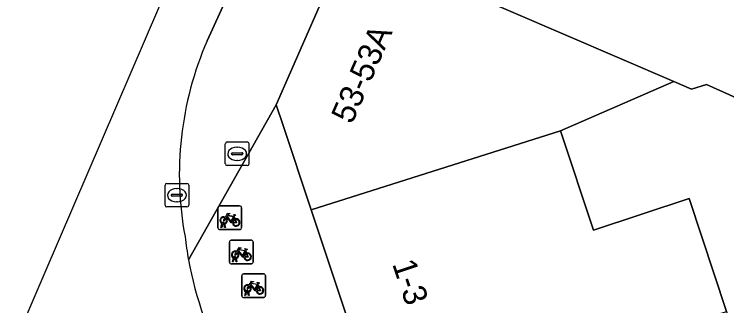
# Model space of a CAD drawing. Extents: x 160349 to 161355, y 381727 to 382854.
# Drawn here: x 160875.07 to 160905.21, y 382732.68 to 382745.03 of the extents above; entities that cross this region are included whole.
import ezdxf

# ---------------------------------------------------------------- set-up
doc = ezdxf.new("R2010")
doc.units = 0
for name, color, linetype in [('IMGEO_Brandkraan', 7, 'Continuous'), ('IMGEO_Erf', 7, 'Continuous'), ('IMGEO_Fietsenrek', 7, 'Continuous'), ('IMGEO_Kolk', 7, 'Continuous'), ('IMGEO_Pand', 7, 'Continuous'), ('IMGEO_Pand_nummerreeks', 7, 'Continuous'), ('IMGEO_Rijbaan_lokaal_open', 7, 'Continuous'), ('IMGEO_Voetpad_gesloten', 7, 'Continuous'), ('IMGEO_Voetpad_open', 7, 'Continuous')]:
    doc.layers.add(name, color=color, linetype=linetype)

msp = doc.modelspace()

# ---------------------------------------------------------------- linework, layer by layer
at = {"layer": 'IMGEO_Brandkraan'}
for p, q in [((160884, 382738.692), (160884, 382739.544)), ((160884.075, 382739.618), (160884.927, 382739.618)), ((160885.001, 382739.544), (160885.001, 382738.692)), ((160884.302, 382739.161), (160884.7, 382739.161)), ((160884.488, 382739.398), (160884.513, 382739.398)), ((160884.259, 382739.112), (160884.259, 382739.124)), ((160884.697, 382739.075), (160884.299, 382739.075)), ((160884.743, 382739.124), (160884.743, 382739.112)), ((160884.927, 382738.618), (160884.075, 382738.618)), ((160884.511, 382738.838), (160884.486, 382738.838))]:
    msp.add_line(p, q, dxfattribs=at)
for points in [[(160884, 382738.692), (160884, 382739.544)], [(160884.075, 382739.618), (160884.927, 382739.618)], [(160885.001, 382739.544), (160885.001, 382738.692)], [(160884.927, 382738.618), (160884.075, 382738.618)]]:
    msp.add_lwpolyline(points, dxfattribs=at)
for centre, radius, start, end in [((160884.077, 382739.542), 0.0765, 91.552, 178.448), ((160884.077, 382739.542), 0.0765, 91.552, 178.448), ((160884.925, 382739.542), 0.0765, 1.552, 88.448), ((160884.925, 382739.542), 0.0765, 1.552, 88.448), ((160884.299, 382739.121), 0.0403, 85.8775, 175.7526), ((160884.704, 382739.123), 0.0386, 1.7309, 96.639), ((160884.296, 382739.111), 0.0366, 178.938, 274.7102), ((160884.7, 382739.118), 0.043, 264.8664, 352.4533), ((160884.077, 382738.694), 0.0765, 181.552, 268.448), ((160884.077, 382738.694), 0.0765, 181.552, 268.448), ((160884.925, 382738.694), 0.0765, 271.552, 358.448), ((160884.925, 382738.694), 0.0765, 271.552, 358.448)]:
    msp.add_arc(centre, radius, start, end, dxfattribs=at)
for centre, major_axis, ratio, start_param, end_param in [((160884.487, 382739.118), (-0.387, 0.002), 0.722429, 4.712389, 7.853982), ((160884.512, 382739.118), (-0.39, 0.002), 0.717154, 1.570796, 4.712389)]:
    msp.add_ellipse(centre, major_axis=major_axis, ratio=ratio, start_param=start_param, end_param=end_param, dxfattribs=at)
at = {"layer": 'IMGEO_Erf'}
msp.add_lwpolyline([(160906.603, 382748.33), (160916.38, 382744.12), (160917.536, 382743.621), (160917.722, 382743.541), (160917.022, 382741.915), (160915.016, 382737.258), (160904.347, 382742.06), (160903.715, 382741.859), (160902.968, 382742.181), (160898.178, 382740.097), (160899.568, 382735.889), (160903.617, 382737.227), (160905.201, 382732.432), (160906.361, 382728.922), (160901.238, 382727.229), (160902.464, 382723.521), (160912.514, 382726.736), (160909.428, 382718.888), (160909.463, 382718.779), (160911.518, 382712.378)], dxfattribs=at)
at = {"layer": 'IMGEO_Fietsenrek'}
for p, q in [((160883.69, 382735.984), (160883.69, 382736.825)), ((160883.69, 382736.825), (160883.69, 382735.984)), ((160883.765, 382736.909), (160884.606, 382736.909)), ((160884.606, 382736.909), (160883.765, 382736.909)), ((160884.69, 382736.834), (160884.69, 382735.993)), ((160884.69, 382735.993), (160884.69, 382736.834)), ((160884.377, 382736.458), (160884.413, 382736.363)), ((160883.817, 382735.993), (160883.856, 382736.153)), ((160883.928, 382736.165), (160883.927, 382736.169)), ((160883.959, 382736.176), (160883.96, 382736.169)), ((160884.615, 382735.909), (160883.774, 382735.909)), ((160883.774, 382735.909), (160884.615, 382735.909)), ((160883.851, 382735.993), (160883.817, 382735.993)), ((160883.886, 382736.141), (160883.851, 382735.993)), ((160883.969, 382735.993), (160883.935, 382736.135)), ((160883.967, 382736.139), (160884.002, 382735.993)), ((160884.002, 382735.993), (160883.969, 382735.993)), ((160884.176, 382734.532), (160884.176, 382735.373)), ((160884.176, 382735.373), (160884.176, 382734.532)), ((160884.251, 382735.457), (160885.092, 382735.457)), ((160885.092, 382735.457), (160884.251, 382735.457)), ((160885.176, 382735.382), (160885.176, 382734.541)), ((160885.176, 382734.541), (160885.176, 382735.382)), ((160884.863, 382735.006), (160884.899, 382734.911)), ((160884.303, 382734.541), (160884.342, 382734.701)), ((160884.372, 382734.689), (160884.337, 382734.541)), ((160884.414, 382734.713), (160884.413, 382734.717)), ((160884.455, 382734.541), (160884.421, 382734.683)), ((160884.445, 382734.724), (160884.446, 382734.717)), ((160884.453, 382734.687), (160884.488, 382734.541)), ((160885.101, 382734.457), (160884.26, 382734.457)), ((160884.26, 382734.457), (160885.101, 382734.457)), ((160884.337, 382734.541), (160884.303, 382734.541)), ((160884.488, 382734.541), (160884.455, 382734.541)), ((160884.697, 382733.106), (160884.697, 382733.947)), ((160884.697, 382733.947), (160884.697, 382733.106)), ((160884.772, 382734.031), (160885.613, 382734.031)), ((160885.613, 382734.031), (160884.772, 382734.031)), ((160885.697, 382733.956), (160885.697, 382733.115)), ((160885.697, 382733.115), (160885.697, 382733.956)), ((160885.384, 382733.58), (160885.42, 382733.485)), ((160884.824, 382733.115), (160884.863, 382733.275)), ((160884.893, 382733.263), (160884.858, 382733.115)), ((160884.935, 382733.287), (160884.934, 382733.291)), ((160884.976, 382733.115), (160884.942, 382733.257)), ((160884.966, 382733.298), (160884.967, 382733.291)), ((160884.974, 382733.261), (160885.009, 382733.115)), ((160885.622, 382733.031), (160884.781, 382733.031)), ((160884.781, 382733.031), (160885.622, 382733.031)), ((160884.858, 382733.115), (160884.824, 382733.115)), ((160885.009, 382733.115), (160884.976, 382733.115))]:
    msp.add_line(p, q, dxfattribs=at)
for points in [[(160884.003, 382736.435), (160884.098, 382736.599), (160884.184, 382736.585), (160884.186, 382736.576), (160884.13, 382736.565), (160884.103, 382736.52), (160884.359, 382736.479)], [(160884.346, 382736.454), (160884.089, 382736.495), (160884.072, 382736.466), (160884.239, 382736.246), (160884.346, 382736.454)], [(160884.359, 382736.479), (160884.384, 382736.528), (160884.378, 382736.532), (160884.355, 382736.536), (160884.343, 382736.543), (160884.342, 382736.546), (160884.344, 382736.551), (160884.439, 382736.536), (160884.441, 382736.526), (160884.431, 382736.513), (160884.419, 382736.507), (160884.405, 382736.513), (160884.377, 382736.458)], [(160884.024, 382736.383), (160883.972, 382736.293), (160883.932, 382736.268), (160883.933, 382736.315), (160883.988, 382736.409)], [(160884.299, 382736.191), (160884.249, 382736.191), (160884.058, 382736.442), (160884.039, 382736.41)], [(160884.394, 382736.356), (160884.364, 382736.433), (160884.255, 382736.215), (160884.298, 382736.215)], [(160884.328, 382736.215), (160884.448, 382736.214), (160884.404, 382736.328)], [(160884.424, 382736.335), (160884.479, 382736.19), (160884.329, 382736.19)], [(160884.51, 382734.931), (160884.458, 382734.841), (160884.418, 382734.816), (160884.419, 382734.863), (160884.474, 382734.957)], [(160884.489, 382734.983), (160884.584, 382735.147), (160884.67, 382735.133), (160884.672, 382735.124), (160884.616, 382735.113), (160884.589, 382735.068), (160884.845, 382735.027)], [(160884.785, 382734.739), (160884.735, 382734.739), (160884.544, 382734.99), (160884.525, 382734.958)], [(160884.832, 382735.002), (160884.575, 382735.043), (160884.558, 382735.014), (160884.725, 382734.794), (160884.832, 382735.002)], [(160884.88, 382734.904), (160884.85, 382734.981), (160884.741, 382734.763), (160884.784, 382734.763)], [(160884.845, 382735.027), (160884.87, 382735.076), (160884.864, 382735.08), (160884.841, 382735.084), (160884.829, 382735.091), (160884.828, 382735.094), (160884.83, 382735.099), (160884.925, 382735.084), (160884.927, 382735.074), (160884.917, 382735.061), (160884.905, 382735.055), (160884.891, 382735.061), (160884.863, 382735.006)], [(160884.814, 382734.763), (160884.934, 382734.762), (160884.89, 382734.876)], [(160884.91, 382734.883), (160884.965, 382734.738), (160884.815, 382734.738)], [(160885.031, 382733.505), (160884.979, 382733.415), (160884.939, 382733.39), (160884.94, 382733.437), (160884.995, 382733.531)], [(160885.01, 382733.557), (160885.105, 382733.721), (160885.191, 382733.707), (160885.193, 382733.698), (160885.137, 382733.687), (160885.11, 382733.642), (160885.366, 382733.601)], [(160885.306, 382733.313), (160885.256, 382733.313), (160885.065, 382733.564), (160885.046, 382733.532)], [(160885.353, 382733.576), (160885.096, 382733.617), (160885.079, 382733.588), (160885.246, 382733.368), (160885.353, 382733.576)], [(160885.401, 382733.478), (160885.371, 382733.555), (160885.262, 382733.337), (160885.305, 382733.337)], [(160885.335, 382733.337), (160885.455, 382733.336), (160885.411, 382733.45)], [(160885.431, 382733.457), (160885.486, 382733.312), (160885.336, 382733.312)], [(160885.366, 382733.601), (160885.391, 382733.65), (160885.385, 382733.654), (160885.362, 382733.658), (160885.35, 382733.665), (160885.349, 382733.668), (160885.351, 382733.673), (160885.446, 382733.658), (160885.448, 382733.648), (160885.438, 382733.635), (160885.426, 382733.629), (160885.412, 382733.635), (160885.384, 382733.58)]]:
    msp.add_lwpolyline(points, dxfattribs=at)
for centre, radius, start, end in [((160883.768, 382736.831), 0.0779, 92.4484, 184.2845), ((160883.768, 382736.831), 0.0779, 92.4484, 184.2845), ((160884.612, 382736.831), 0.0779, 2.4484, 94.2845), ((160884.612, 382736.831), 0.0779, 2.4484, 94.2845), ((160883.93, 382736.294), 0.159, 62.6766, 242.1369), ((160883.93, 382736.294), 0.129, 63.3192, 238.903), ((160883.91, 382736.165), 0.0499, 12.8025, 158.6934), ((160883.91, 382736.165), 0.0174, 12.8025, 163.4502), ((160883.93, 382736.294), 0.129, 253.415, 269.0204), ((160883.93, 382736.294), 0.129, 283.6043, 43.4302), ((160883.93, 382736.294), 0.159, 283.5766, 46.6042), ((160884.457, 382736.21), 0.159, 113.3408, 178.3217), ((160884.457, 382736.21), 0.159, 187.0065, 105.7708), ((160884.457, 382736.21), 0.129, 113.923, 177.9556), ((160884.457, 382736.21), 0.129, 188.6715, 104.5883), ((160883.768, 382735.987), 0.0779, 182.4484, 274.2845), ((160883.768, 382735.987), 0.0779, 182.4484, 274.2845), ((160883.93, 382736.294), 0.159, 253.9967, 271.7867), ((160884.612, 382735.987), 0.0779, 272.4484, 4.2845), ((160884.612, 382735.987), 0.0779, 272.4484, 4.2845), ((160884.254, 382735.379), 0.0779, 92.4484, 184.2845), ((160884.254, 382735.379), 0.0779, 92.4484, 184.2845), ((160885.098, 382735.379), 0.0779, 2.4484, 94.2845), ((160885.098, 382735.379), 0.0779, 2.4484, 94.2845), ((160884.416, 382734.842), 0.159, 62.6766, 242.1369), ((160884.416, 382734.842), 0.129, 63.3192, 238.903), ((160884.416, 382734.842), 0.159, 283.5766, 46.6042), ((160884.396, 382734.713), 0.0499, 12.8025, 158.6934), ((160884.416, 382734.842), 0.159, 253.9967, 271.7867), ((160884.396, 382734.713), 0.0174, 12.8025, 163.4502), ((160884.416, 382734.842), 0.129, 253.415, 269.0204), ((160884.416, 382734.842), 0.129, 283.6043, 43.4302), ((160884.943, 382734.758), 0.159, 113.3408, 178.3217), ((160884.943, 382734.758), 0.159, 187.0065, 105.7708), ((160884.943, 382734.758), 0.129, 113.923, 177.9556), ((160884.943, 382734.758), 0.129, 188.6715, 104.5883), ((160884.254, 382734.535), 0.0779, 182.4484, 274.2845), ((160884.254, 382734.535), 0.0779, 182.4484, 274.2845), ((160885.098, 382734.535), 0.0779, 272.4484, 4.2845), ((160885.098, 382734.535), 0.0779, 272.4484, 4.2845), ((160884.775, 382733.953), 0.0779, 92.4484, 184.2845), ((160884.775, 382733.953), 0.0779, 92.4484, 184.2845), ((160885.619, 382733.953), 0.0779, 2.4484, 94.2845), ((160885.619, 382733.953), 0.0779, 2.4484, 94.2845), ((160884.937, 382733.416), 0.159, 62.6766, 242.1369), ((160884.937, 382733.416), 0.129, 63.3192, 238.903), ((160884.937, 382733.416), 0.129, 283.6043, 43.4302), ((160884.937, 382733.416), 0.159, 283.5766, 46.6042), ((160885.464, 382733.332), 0.159, 113.3408, 178.3217), ((160885.464, 382733.332), 0.159, 187.0065, 105.7708), ((160885.464, 382733.332), 0.129, 113.923, 177.9556), ((160885.464, 382733.332), 0.129, 188.6715, 104.5883), ((160884.917, 382733.287), 0.0499, 12.8025, 158.6934), ((160884.937, 382733.416), 0.159, 253.9967, 271.7867), ((160884.917, 382733.287), 0.0174, 12.8025, 163.4502), ((160884.937, 382733.416), 0.129, 253.415, 269.0204), ((160884.775, 382733.109), 0.0779, 182.4484, 274.2845), ((160884.775, 382733.109), 0.0779, 182.4484, 274.2845), ((160885.619, 382733.109), 0.0779, 272.4484, 4.2845), ((160885.619, 382733.109), 0.0779, 272.4484, 4.2845)]:
    msp.add_arc(centre, radius, start, end, dxfattribs=at)
at = {"layer": 'IMGEO_Kolk'}
for p, q in [((160881.452, 382736.94), (160881.452, 382737.792)), ((160881.527, 382737.866), (160882.379, 382737.866)), ((160882.453, 382737.792), (160882.453, 382736.94)), ((160881.711, 382737.36), (160881.711, 382737.372)), ((160881.754, 382737.409), (160882.152, 382737.409)), ((160881.94, 382737.646), (160881.965, 382737.646)), ((160882.195, 382737.372), (160882.195, 382737.36)), ((160882.149, 382737.323), (160881.751, 382737.323)), ((160881.963, 382737.086), (160881.938, 382737.086)), ((160882.379, 382736.866), (160881.527, 382736.866))]:
    msp.add_line(p, q, dxfattribs=at)
for points in [[(160881.452, 382736.94), (160881.452, 382737.792)], [(160881.527, 382737.866), (160882.379, 382737.866)], [(160882.453, 382737.792), (160882.453, 382736.94)], [(160882.379, 382736.866), (160881.527, 382736.866)]]:
    msp.add_lwpolyline(points, dxfattribs=at)
for centre, radius, start, end in [((160881.529, 382737.79), 0.0765, 91.552, 178.448), ((160881.529, 382737.79), 0.0765, 91.552, 178.448), ((160882.377, 382737.79), 0.0765, 1.552, 88.448), ((160882.377, 382737.79), 0.0765, 1.552, 88.448), ((160881.751, 382737.369), 0.0403, 85.8775, 175.7526), ((160881.748, 382737.359), 0.0366, 178.938, 274.7102), ((160882.152, 382737.366), 0.043, 264.8664, 352.4533), ((160882.156, 382737.371), 0.0386, 1.7309, 96.639), ((160881.529, 382736.942), 0.0765, 181.552, 268.448), ((160881.529, 382736.942), 0.0765, 181.552, 268.448), ((160882.377, 382736.942), 0.0765, 271.552, 358.448), ((160882.377, 382736.942), 0.0765, 271.552, 358.448)]:
    msp.add_arc(centre, radius, start, end, dxfattribs=at)
for centre, major_axis, ratio, start_param, end_param in [((160881.939, 382737.366), (-0.387, 0.002), 0.722429, 4.712389, 7.853982), ((160881.964, 382737.366), (-0.39, 0.002), 0.717154, 1.570796, 4.712389)]:
    msp.add_ellipse(centre, major_axis=major_axis, ratio=ratio, start_param=start_param, end_param=end_param, dxfattribs=at)
at = {"layer": 'IMGEO_Pand'}
for points in [[(160906.81, 382748.81), (160904.833, 382749.661), (160904.94, 382749.905), (160904.716, 382750), (160900.783, 382751.67), (160892.318, 382755.311), (160889.998, 382750), (160889.177, 382748.12), (160902.968, 382742.181), (160903.715, 382741.859), (160904.347, 382742.06), (160915.016, 382737.258), (160917.022, 382741.915), (160917.722, 382743.541), (160917.536, 382743.621), (160916.38, 382744.12), (160906.603, 382748.33)], [(160889.177, 382748.12), (160886.148, 382741.187), (160886.426, 382740.355), (160887.632, 382736.74), (160898.178, 382740.097), (160902.968, 382742.181)], [(160890.625, 382727.769), (160905.201, 382732.432), (160903.617, 382737.227), (160899.568, 382735.889), (160898.178, 382740.097), (160887.632, 382736.74)]]:
    msp.add_lwpolyline(points, close=True, dxfattribs=at)
at = {"layer": 'IMGEO_Rijbaan_lokaal_open'}
msp.add_lwpolyline([(160883.226, 382743.898), (160884.049, 382745.715), (160881.824, 382746.815), (160876.319, 382733.988), (160872.597, 382725.314), (160862.964, 382715.042)], dxfattribs=at)
for centre, radius, start, end in [((160896.334, 382738.232), 14.28, 156.6224, 190.591), ((160899.183, 382737.637), 17.008, 186.8555, 190.1773), ((160897.838, 382737.449), 15.651, 190.3708, 208.5773)]:
    msp.add_arc(centre, radius, start, end, dxfattribs=at)
at = {"layer": 'IMGEO_Voetpad_gesloten'}
msp.add_lwpolyline([(160916.796, 382661.589), (160920.909, 382665.86), (160919.514, 382667.199), (160918.289, 382666.016), (160913.392, 382663.74), (160912.172, 382666.977), (160912.102, 382667.106), (160911.672, 382666.986), (160906.523, 382682.794), (160903.041, 382693.488), (160901.327, 382698.761), (160899.545, 382704.263), (160899.493, 382704.428), (160898.52, 382704.103), (160895.305, 382713.74), (160893.047, 382720.509), (160890.625, 382727.769), (160887.632, 382736.74), (160886.426, 382740.355), (160886.148, 382741.187), (160882.443, 382734.632)], dxfattribs=at)
msp.add_arc((160897.838, 382737.449), 15.651, 190.3708, 208.5773, dxfattribs=at)
at = {"layer": 'IMGEO_Voetpad_open'}
for points in [[(160901.47, 382785.009), (160900.531, 382782.86), (160890.762, 382760.513), (160892.659, 382759.66), (160890.13, 382753.848), (160888.233, 382754.699), (160884.286, 382746.24), (160884.049, 382745.715), (160883.226, 382743.898)], [(160882.443, 382734.632), (160886.148, 382741.187), (160889.177, 382748.12)]]:
    msp.add_lwpolyline(points, dxfattribs=at)
for centre, radius, start, end in [((160896.334, 382738.232), 14.28, 156.6224, 190.591), ((160899.183, 382737.637), 17.008, 186.8555, 190.1773)]:
    msp.add_arc(centre, radius, start, end, dxfattribs=at)

# ---------------------------------------------------------------- texts
at = {"layer": 'IMGEO_Pand_nummerreeks'}
for s, rotation, p in [('53-53A', 66.3997, (160889.356, 382740.336)), ('1-3', 288.456, (160891.05, 382734.458))]:
    msp.add_text(s, height=1, rotation=rotation, dxfattribs=at).set_placement(p)

doc.saveas('drawing.dxf')
